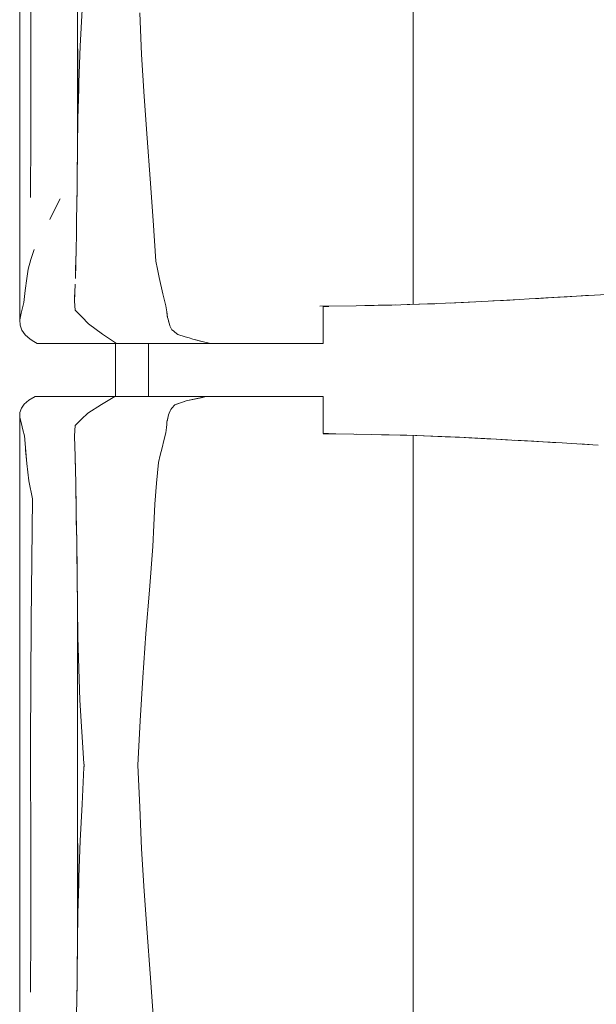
# Model space of a CAD drawing. Header units: millimetres. Extents: x -261 to 187, y -214 to 106.
# Tile 846 of 1056: x -201.013 to -200.576, y 10.37 to 11.115. Entities that reach past the tile are written whole.
import ezdxf

# ---------------------------------------------------------------- set-up
doc = ezdxf.new("R2010")
doc.units = ezdxf.units.MM
doc.header["$LTSCALE"] = 0.005
doc.header["$MEASUREMENT"] = 0
doc.layers.add('IFC-Elemento de mobília-Contorno', color=9, linetype='Continuous', lineweight=5)
doc.layers.add('IFC-Laje-Contorno', color=9, linetype='Continuous', lineweight=5)

msp = doc.modelspace()

# ---------------------------------------------------------------- linework, layer by layer
at = {"layer": 'IFC-Elemento de mobília-Contorno', "lineweight": 5}
for p, q in [((-200.96901, 11.01291), (-200.96901, 11.27405)), ((-201.01274, 11.26528), (-201.01273, 11.05534)), ((-201.00444, 11.16845), (-201.00424, 11.08031)), ((-200.71487, 11.09887), (-200.71487, 11.13634)), ((-200.96704, 11.09474), (-200.96556, 11.12239)), ((-200.92192, 11.12001), (-200.92048, 11.08849)), ((-200.9687, 11.03971), (-200.9687, 11.09257)), ((-200.96787, 11.06722), (-200.96704, 11.09474)), ((-200.71491, 11.04979), (-200.71487, 11.09887)), ((-200.92048, 11.08849), (-200.9185, 11.05662)), ((-201.00424, 11.08031), (-201.00421, 11.02704)), ((-200.9687, 11.03971), (-200.96801, 11.06243)), ((-200.96801, 11.06243), (-200.96787, 11.06722)), ((-201.01273, 11.05534), (-201.01265, 10.88772)), ((-200.9185, 11.05662), (-200.91632, 11.0251)), ((-200.71491, 11.04979), (-200.71487, 11.01777)), ((-200.96894, 11.01824), (-200.9687, 11.03971)), ((-201.00464, 10.98024), (-201.00421, 11.02704)), ((-200.91632, 11.0251), (-200.9139, 10.9942)), ((-200.96921, 10.9962), (-200.96894, 11.01824)), ((-200.71487, 10.98331), (-200.71487, 11.01777)), ((-200.96921, 10.99685), (-200.96901, 11.01291)), ((-200.96933, 10.98659), (-200.96921, 10.99685)), ((-200.96924, 10.9939), (-200.96921, 10.9962)), ((-200.9139, 10.9942), (-200.91165, 10.9627)), ((-200.96949, 10.97479), (-200.96933, 10.98659)), ((-200.96948, 10.97508), (-200.9694, 10.98173)), ((-200.71487, 10.98331), (-200.71486, 10.9414)), ((-200.99004, 10.96354), (-200.98206, 10.97926)), ((-200.98605, 10.9714), (-200.98206, 10.97926)), ((-200.96964, 10.96299), (-200.96949, 10.97479)), ((-200.96953, 10.97157), (-200.96948, 10.97508)), ((-200.99004, 10.96354), (-200.98605, 10.9714)), ((-200.96982, 10.95208), (-200.96964, 10.96299)), ((-200.96978, 10.9542), (-200.9697, 10.9596)), ((-200.91165, 10.9627), (-200.91071, 10.94738)), ((-200.97001, 10.94116), (-200.96982, 10.95208)), ((-200.96987, 10.94914), (-200.96978, 10.9542)), ((-200.91071, 10.94738), (-200.90978, 10.93206)), ((-201.0044, 10.93329), (-201.0019, 10.94078)), ((-200.97031, 10.93002), (-200.97001, 10.94116)), ((-200.97017, 10.93352), (-200.97008, 10.93853)), ((-200.71487, 10.89932), (-200.71486, 10.9414)), ((-201.00628, 10.92597), (-201.0044, 10.93329)), ((-200.97062, 10.91887), (-200.97031, 10.93002)), ((-200.97046, 10.9247), (-200.97017, 10.93352)), ((-200.90978, 10.93206), (-200.90845, 10.92589)), ((-201.00746, 10.91887), (-201.00628, 10.92597)), ((-200.90845, 10.92589), (-200.90711, 10.91972)), ((-201.00849, 10.90976), (-201.00746, 10.91887)), ((-200.971, 10.90813), (-200.97078, 10.91461)), ((-200.90711, 10.91972), (-200.90445, 10.90739)), ((-201.00952, 10.90066), (-201.00849, 10.90976)), ((-200.97122, 10.90165), (-200.971, 10.90813)), ((-200.97121, 10.90289), (-200.97091, 10.91088)), ((-200.97091, 10.91088), (-200.97086, 10.91233)), ((-200.90445, 10.90739), (-200.90371, 10.90435)), ((-200.59123, 10.90554), (-200.57768, 10.90632)), ((-200.59123, 10.90554), (-200.58445, 10.90593)), ((-200.58445, 10.90593), (-200.57768, 10.90632)), ((-200.57768, 10.90632), (-200.56412, 10.90709)), ((-201.01056, 10.89673), (-201.00952, 10.90066)), ((-200.97122, 10.90165), (-200.97065, 10.89493)), ((-200.97121, 10.90289), (-200.97119, 10.9026)), ((-200.90371, 10.90435), (-200.90298, 10.90132)), ((-200.90298, 10.90132), (-200.90225, 10.89829)), ((-200.90225, 10.89829), (-200.90151, 10.89525)), ((-200.7855, 10.89791), (-200.75807, 10.89832)), ((-200.75817, 10.89831), (-200.74454, 10.89858)), ((-200.75156, 10.89844), (-200.74145, 10.89864)), ((-200.74454, 10.89858), (-200.73102, 10.89883)), ((-200.74145, 10.89864), (-200.72848, 10.8989)), ((-200.73102, 10.89883), (-200.71752, 10.89923)), ((-200.71957, 10.89917), (-200.71805, 10.89922)), ((-200.71805, 10.89922), (-200.71025, 10.89947)), ((-200.71752, 10.89923), (-200.70403, 10.89963)), ((-200.71025, 10.89947), (-200.70245, 10.89973)), ((-200.70403, 10.89963), (-200.69046, 10.9002)), ((-200.70245, 10.89973), (-200.69868, 10.89985)), ((-200.69046, 10.9002), (-200.67689, 10.90078)), ((-200.68649, 10.90037), (-200.67865, 10.90074)), ((-200.67865, 10.90074), (-200.6682, 10.90123)), ((-200.67689, 10.90078), (-200.66292, 10.90151)), ((-200.66292, 10.90151), (-200.64895, 10.90223)), ((-200.65477, 10.90193), (-200.64667, 10.90238)), ((-200.64895, 10.90223), (-200.63443, 10.90305)), ((-200.64895, 10.90223), (-200.64168, 10.90264)), ((-200.64667, 10.90238), (-200.63846, 10.90283)), ((-200.64667, 10.90238), (-200.63867, 10.90282)), ((-200.64168, 10.90264), (-200.63443, 10.90305)), ((-200.63867, 10.90282), (-200.63443, 10.90305)), ((-200.63443, 10.90305), (-200.62717, 10.90347)), ((-200.62717, 10.90347), (-200.61991, 10.90388)), ((-200.62717, 10.90347), (-200.62243, 10.90374)), ((-200.62243, 10.90374), (-200.59923, 10.90508)), ((-200.62243, 10.90374), (-200.6106, 10.90442)), ((-200.61991, 10.90388), (-200.61274, 10.90429)), ((-200.6142, 10.90421), (-200.6106, 10.90442)), ((-200.61395, 10.90423), (-200.60061, 10.905)), ((-200.61274, 10.90429), (-200.59123, 10.90554)), ((-200.61274, 10.90429), (-200.60557, 10.90471)), ((-200.60557, 10.90471), (-200.59123, 10.90554)), ((-200.60557, 10.90471), (-200.5984, 10.90513)), ((-200.5984, 10.90513), (-200.59123, 10.90554)), ((-201.01265, 10.88772), (-201.0116, 10.8928)), ((-201.0116, 10.8928), (-201.01056, 10.89673)), ((-200.97065, 10.89493), (-200.96561, 10.8898)), ((-200.90151, 10.89525), (-200.90135, 10.89376)), ((-200.90135, 10.89376), (-200.90085, 10.88928)), ((-200.90135, 10.89376), (-200.90118, 10.89227)), ((-200.90135, 10.89376), (-200.90101, 10.89077)), ((-200.90118, 10.89227), (-200.90101, 10.89077)), ((-200.78305, 10.89771), (-200.78087, 10.89771)), ((-200.78305, 10.88292), (-200.78305, 10.89771)), ((-200.78087, 10.89771), (-200.77889, 10.89771)), ((-201.01265, 10.88772), (-201.0125, 10.88361)), ((-201.0125, 10.88361), (-201.01113, 10.87989)), ((-200.96561, 10.8898), (-200.96056, 10.88467)), ((-200.96056, 10.88467), (-200.95002, 10.87682)), ((-200.90101, 10.89077), (-200.90085, 10.88928)), ((-200.90085, 10.88928), (-200.9005, 10.88802)), ((-200.9005, 10.88802), (-200.89982, 10.88551)), ((-200.9005, 10.88802), (-200.90016, 10.88677)), ((-200.90016, 10.88677), (-200.89948, 10.88425)), ((-200.89948, 10.88425), (-200.89899, 10.88322)), ((-201.01113, 10.87989), (-201.00864, 10.87634)), ((-201.00864, 10.87634), (-201.0048, 10.87294)), ((-200.95002, 10.87682), (-200.93951, 10.86966)), ((-200.89899, 10.88322), (-200.8985, 10.8822)), ((-200.8985, 10.8822), (-200.89801, 10.88117)), ((-200.89801, 10.88117), (-200.89752, 10.88014)), ((-200.89752, 10.88014), (-200.89642, 10.87924)), ((-200.89642, 10.87924), (-200.89531, 10.87835)), ((-200.89531, 10.87835), (-200.8931, 10.87655)), ((-200.8931, 10.87655), (-200.8874, 10.87479)), ((-200.78305, 10.86966), (-200.78305, 10.88292)), ((-201.0048, 10.87294), (-201.00214, 10.8713)), ((-201.00214, 10.8713), (-200.99948, 10.86966)), ((-200.99948, 10.86966), (-200.93951, 10.86966)), ((-200.93951, 10.86966), (-200.89824, 10.86966)), ((-200.91528, 10.82959), (-200.91528, 10.86966)), ((-200.89824, 10.86966), (-200.86818, 10.86966)), ((-200.8874, 10.87479), (-200.88454, 10.87391)), ((-200.88454, 10.87391), (-200.8817, 10.87303)), ((-200.8817, 10.87303), (-200.87156, 10.8705)), ((-200.8817, 10.87303), (-200.87494, 10.87135)), ((-200.8817, 10.87303), (-200.87831, 10.87219)), ((-200.87831, 10.87219), (-200.87494, 10.87135)), ((-200.87156, 10.8705), (-200.86818, 10.86966)), ((-200.86818, 10.86966), (-200.8662, 10.86966)), ((-200.8662, 10.86966), (-200.86424, 10.86966)), ((-200.86424, 10.86966), (-200.86231, 10.86966)), ((-200.86231, 10.86966), (-200.86039, 10.86966)), ((-200.86039, 10.86966), (-200.85847, 10.86966)), ((-200.85847, 10.86966), (-200.85655, 10.86966)), ((-200.85655, 10.86966), (-200.85462, 10.86966)), ((-200.85462, 10.86966), (-200.85267, 10.86966)), ((-200.85267, 10.86966), (-200.85069, 10.86966)), ((-200.85069, 10.86966), (-200.84868, 10.86966)), ((-200.84868, 10.86966), (-200.84662, 10.86966)), ((-200.84662, 10.86966), (-200.84452, 10.86966)), ((-200.84452, 10.86966), (-200.84236, 10.86966)), ((-200.84236, 10.86966), (-200.84018, 10.86966)), ((-200.84018, 10.86966), (-200.83798, 10.86966)), ((-200.83798, 10.86966), (-200.83579, 10.86966)), ((-200.83579, 10.86966), (-200.83364, 10.86966)), ((-200.83364, 10.86966), (-200.83154, 10.86966)), ((-200.83154, 10.86966), (-200.8295, 10.86966)), ((-200.8295, 10.86966), (-200.82756, 10.86966)), ((-200.82756, 10.86966), (-200.82573, 10.86966)), ((-200.82573, 10.86966), (-200.824, 10.86966)), ((-200.824, 10.86966), (-200.82234, 10.86966)), ((-200.82234, 10.86966), (-200.82072, 10.86966)), ((-200.82072, 10.86966), (-200.8191, 10.86966)), ((-200.8191, 10.86966), (-200.81744, 10.86966)), ((-200.81744, 10.86966), (-200.81573, 10.86966)), ((-200.81573, 10.86966), (-200.81391, 10.86966)), ((-200.81391, 10.86966), (-200.81197, 10.86966)), ((-200.81197, 10.86966), (-200.8099, 10.86966)), ((-200.8099, 10.86966), (-200.80771, 10.86966)), ((-200.80771, 10.86966), (-200.80542, 10.86966)), ((-200.80542, 10.86966), (-200.80305, 10.86966)), ((-200.80305, 10.86966), (-200.8006, 10.86966)), ((-200.8006, 10.86966), (-200.79809, 10.86966)), ((-200.79809, 10.86966), (-200.79553, 10.86966)), ((-200.79553, 10.86966), (-200.79295, 10.86966)), ((-200.79295, 10.86966), (-200.79037, 10.86966)), ((-200.79037, 10.86966), (-200.78784, 10.86966)), ((-200.78784, 10.86966), (-200.78539, 10.86966)), ((-200.78539, 10.86966), (-200.78305, 10.86966)), ((-201.01149, 10.82089), (-201.0093, 10.82393)), ((-201.0093, 10.82393), (-201.00591, 10.8268)), ((-201.00591, 10.8268), (-201.00104, 10.82959)), ((-201.00104, 10.82959), (-200.94079, 10.82959)), ((-200.9509, 10.82365), (-200.94079, 10.82959)), ((-200.94079, 10.82959), (-200.87164, 10.82959)), ((-200.92554, 10.82959), (-200.91528, 10.82959)), ((-200.89544, 10.82341), (-200.88667, 10.82626)), ((-200.89544, 10.82341), (-200.88886, 10.82555)), ((-200.89544, 10.82341), (-200.89325, 10.82412)), ((-200.89325, 10.82412), (-200.88886, 10.82555)), ((-200.88886, 10.82555), (-200.88667, 10.82626)), ((-200.88667, 10.82626), (-200.87164, 10.82959)), ((-200.88667, 10.82626), (-200.87915, 10.82792)), ((-200.87915, 10.82792), (-200.8754, 10.82875)), ((-200.8754, 10.82875), (-200.87164, 10.82959)), ((-200.87333, 10.82959), (-200.87032, 10.82959)), ((-200.87164, 10.82959), (-200.86966, 10.82959)), ((-200.87032, 10.82959), (-200.8675, 10.82959)), ((-200.86966, 10.82959), (-200.86769, 10.82959)), ((-200.86769, 10.82959), (-200.86573, 10.82959)), ((-200.86573, 10.82959), (-200.86379, 10.82959)), ((-200.86379, 10.82959), (-200.86188, 10.82959)), ((-200.86188, 10.82959), (-200.85997, 10.82959)), ((-200.85997, 10.82959), (-200.85807, 10.82959)), ((-200.85807, 10.82959), (-200.85616, 10.82959)), ((-200.85616, 10.82959), (-200.85424, 10.82959)), ((-200.85424, 10.82959), (-200.8523, 10.82959)), ((-200.8523, 10.82959), (-200.85033, 10.82959)), ((-200.85033, 10.82959), (-200.84832, 10.82959)), ((-200.84832, 10.82959), (-200.84627, 10.82959)), ((-200.84627, 10.82959), (-200.84418, 10.82959)), ((-200.84418, 10.82959), (-200.84203, 10.82959)), ((-200.84203, 10.82959), (-200.83986, 10.82959)), ((-200.83986, 10.82959), (-200.83768, 10.82959)), ((-200.83768, 10.82959), (-200.83551, 10.82959)), ((-200.83551, 10.82959), (-200.83338, 10.82959)), ((-200.83338, 10.82959), (-200.83129, 10.82959)), ((-200.83129, 10.82959), (-200.82929, 10.82959)), ((-200.82929, 10.82959), (-200.82737, 10.82959)), ((-200.82737, 10.82959), (-200.82556, 10.82959)), ((-200.82556, 10.82959), (-200.82386, 10.82959)), ((-200.82386, 10.82959), (-200.82221, 10.82959)), ((-200.82221, 10.82959), (-200.8206, 10.82959)), ((-200.8206, 10.82959), (-200.81899, 10.82959)), ((-200.81899, 10.82959), (-200.81735, 10.82959)), ((-200.81735, 10.82959), (-200.81564, 10.82959)), ((-200.81564, 10.82959), (-200.81383, 10.82959)), ((-200.81383, 10.82959), (-200.8119, 10.82959)), ((-200.8119, 10.82959), (-200.80984, 10.82959)), ((-200.80984, 10.82959), (-200.80766, 10.82959)), ((-200.80766, 10.82959), (-200.80539, 10.82959)), ((-200.80539, 10.82959), (-200.80303, 10.82959)), ((-200.80303, 10.82959), (-200.8006, 10.82959)), ((-200.8006, 10.82959), (-200.79811, 10.82959)), ((-200.79811, 10.82959), (-200.79557, 10.82959)), ((-200.79557, 10.82959), (-200.79301, 10.82959)), ((-200.79301, 10.82959), (-200.79044, 10.82959)), ((-200.79044, 10.82959), (-200.78793, 10.82959)), ((-200.78793, 10.82959), (-200.78549, 10.82959)), ((-200.78549, 10.82959), (-200.78317, 10.82959)), ((-200.78317, 10.81633), (-200.78317, 10.82959)), ((-201.01274, 10.66413), (-201.01264, 10.81757)), ((-201.01264, 10.81757), (-201.01149, 10.82089)), ((-201.01264, 10.81757), (-201.01255, 10.81387)), ((-200.96585, 10.81236), (-200.96105, 10.81698)), ((-200.96105, 10.81698), (-200.9509, 10.82365)), ((-200.90017, 10.81579), (-200.89887, 10.81885)), ((-200.90017, 10.81579), (-200.89931, 10.81783)), ((-200.90017, 10.81579), (-200.89974, 10.81681)), ((-200.89974, 10.81681), (-200.89931, 10.81783)), ((-200.89887, 10.81885), (-200.89844, 10.81987)), ((-200.89844, 10.81987), (-200.89769, 10.82076)), ((-200.89769, 10.82076), (-200.89544, 10.82341)), ((-200.89769, 10.82076), (-200.89694, 10.82164)), ((-200.89694, 10.82164), (-200.89619, 10.82253)), ((-200.89619, 10.82253), (-200.89544, 10.82341)), ((-201.01255, 10.81387), (-201.01135, 10.80902)), ((-201.01135, 10.80902), (-201.01028, 10.80444)), ((-200.97065, 10.80773), (-200.96585, 10.81236)), ((-200.90149, 10.80837), (-200.90127, 10.81047)), ((-200.90127, 10.81047), (-200.90072, 10.81313)), ((-200.90127, 10.81047), (-200.901, 10.8118)), ((-200.901, 10.8118), (-200.90072, 10.81313)), ((-200.90072, 10.81313), (-200.90017, 10.81579)), ((-200.78317, 10.80154), (-200.78317, 10.81633)), ((-201.01028, 10.80444), (-201.00922, 10.79987)), ((-200.97122, 10.79991), (-200.97094, 10.80382)), ((-200.97122, 10.79975), (-200.97094, 10.80374)), ((-200.97094, 10.80382), (-200.97065, 10.80773)), ((-200.97094, 10.80374), (-200.97065, 10.80773)), ((-200.90354, 10.79647), (-200.90216, 10.80206)), ((-200.90216, 10.80206), (-200.90193, 10.80417)), ((-200.90193, 10.80417), (-200.90171, 10.80627)), ((-200.90171, 10.80627), (-200.90149, 10.80837)), ((-200.78317, 10.80154), (-200.78098, 10.80154)), ((-200.78317, 10.80148), (-200.77338, 10.80134)), ((-200.78098, 10.80154), (-200.77898, 10.80154)), ((-201.00922, 10.79987), (-201.00746, 10.77892)), ((-200.97122, 10.79975), (-200.97099, 10.79172)), ((-200.90493, 10.79088), (-200.90354, 10.79647)), ((-200.77338, 10.80134), (-200.7598, 10.80114)), ((-200.7598, 10.80114), (-200.74647, 10.80089)), ((-200.75798, 10.80109), (-200.74647, 10.80089)), ((-200.74647, 10.80089), (-200.73315, 10.80064)), ((-200.73898, 10.80075), (-200.72474, 10.80037)), ((-200.73315, 10.80064), (-200.71987, 10.80026)), ((-200.72474, 10.80037), (-200.71213, 10.80003)), ((-200.71987, 10.80026), (-200.70659, 10.79988)), ((-200.71487, 10.80012), (-200.71486, 10.76728)), ((-200.70712, 10.79989), (-200.69069, 10.79919)), ((-200.70712, 10.79989), (-200.67557, 10.79855)), ((-200.70659, 10.79988), (-200.69319, 10.79932)), ((-200.69319, 10.79932), (-200.67978, 10.79877)), ((-200.69069, 10.79919), (-200.67557, 10.79855)), ((-200.69069, 10.79919), (-200.68213, 10.79883)), ((-200.68213, 10.79883), (-200.67563, 10.79855)), ((-200.67978, 10.79877), (-200.666, 10.79806)), ((-200.67978, 10.79877), (-200.67289, 10.79841)), ((-200.67289, 10.79841), (-200.65911, 10.7977)), ((-200.666, 10.79806), (-200.65911, 10.7977)), ((-200.66502, 10.798), (-200.66492, 10.798)), ((-200.66492, 10.798), (-200.65625, 10.79753)), ((-200.65911, 10.7977), (-200.65222, 10.79735)), ((-200.65625, 10.79753), (-200.64759, 10.79707)), ((-200.65625, 10.79753), (-200.64363, 10.79686)), ((-200.65222, 10.79735), (-200.64508, 10.79694)), ((-200.64759, 10.79707), (-200.64417, 10.79689)), ((-200.64508, 10.79694), (-200.63081, 10.79614)), ((-200.63794, 10.79654), (-200.62367, 10.79574)), ((-200.63081, 10.79614), (-200.62367, 10.79574)), ((-200.62958, 10.79607), (-200.62127, 10.79559)), ((-200.62367, 10.79574), (-200.61655, 10.79532)), ((-200.62127, 10.79559), (-200.61243, 10.79508)), ((-200.61655, 10.79532), (-200.60232, 10.7945)), ((-200.61655, 10.79532), (-200.60944, 10.79491)), ((-200.61243, 10.79508), (-200.61117, 10.79501)), ((-200.60944, 10.79491), (-200.60232, 10.7945)), ((-200.60232, 10.7945), (-200.5952, 10.79408)), ((-200.5952, 10.79408), (-200.57503, 10.79292)), ((-201.00834, 10.78939), (-201.00746, 10.77892)), ((-200.971, 10.79211), (-200.97077, 10.78431)), ((-200.97087, 10.78773), (-200.97075, 10.78368)), ((-200.97087, 10.78773), (-200.97075, 10.78368)), ((-200.90632, 10.78529), (-200.90493, 10.79088)), ((-200.58848, 10.7937), (-200.58176, 10.79331)), ((-200.97077, 10.78431), (-200.97052, 10.77412)), ((-200.97075, 10.78368), (-200.9705, 10.77288)), ((-200.90909, 10.76396), (-200.90771, 10.77971)), ((-200.90771, 10.77971), (-200.90632, 10.78529)), ((-201.00746, 10.77892), (-201.00577, 10.76584)), ((-200.97052, 10.77412), (-200.97028, 10.76393)), ((-201.00577, 10.76584), (-201.00299, 10.75219)), ((-200.71486, 10.73114), (-200.71486, 10.76728)), ((-200.97028, 10.76393), (-200.96991, 10.7408)), ((-200.97026, 10.76269), (-200.97024, 10.76208)), ((-200.97024, 10.76208), (-200.97001, 10.74692)), ((-200.91047, 10.74821), (-200.90909, 10.76396)), ((-201.00414, 10.65968), (-201.00299, 10.75219)), ((-200.91122, 10.73217), (-200.91047, 10.74821)), ((-200.96991, 10.7408), (-200.96962, 10.71995)), ((-200.9699, 10.73988), (-200.96989, 10.73959)), ((-200.96989, 10.73959), (-200.96969, 10.72467)), ((-200.91198, 10.71614), (-200.91122, 10.73217)), ((-200.71487, 10.69533), (-200.71486, 10.73114)), ((-200.96962, 10.71995), (-200.96947, 10.7086)), ((-200.96962, 10.71948), (-200.96959, 10.71759)), ((-200.96959, 10.71759), (-200.96936, 10.69994)), ((-200.91454, 10.68314), (-200.91198, 10.71614)), ((-200.96947, 10.7086), (-200.96932, 10.69726)), ((-200.96932, 10.69726), (-200.96925, 10.69168)), ((-200.9693, 10.69528), (-200.96929, 10.69445)), ((-200.96929, 10.69445), (-200.96898, 10.67083)), ((-200.96923, 10.69011), (-200.96901, 10.67289)), ((-200.7149, 10.66869), (-200.71487, 10.69533)), ((-200.91717, 10.65033), (-200.91454, 10.68314)), ((-200.96901, 10.41177), (-200.96901, 10.67289)), ((-200.96898, 10.67083), (-200.9687, 10.64767)), ((-200.7149, 10.66869), (-200.71486, 10.63884)), ((-201.01274, 10.66413), (-201.01273, 10.45419)), ((-201.00444, 10.5673), (-201.00414, 10.65968)), ((-200.9687, 10.64767), (-200.96717, 10.60001)), ((-200.91955, 10.61706), (-200.91717, 10.65033)), ((-200.71486, 10.63884), (-200.71486, 10.60269)), ((-200.92148, 10.58419), (-200.91955, 10.61706)), ((-200.71488, 10.56728), (-200.71486, 10.60269)), ((-200.96717, 10.60001), (-200.96408, 10.55201)), ((-200.92329, 10.55071), (-200.92148, 10.58419)), ((-201.00444, 10.5673), (-201.00424, 10.47916)), ((-200.71488, 10.56728), (-200.71487, 10.53519)), ((-200.96556, 10.52124), (-200.96408, 10.54889)), ((-200.96408, 10.55201), (-200.96392, 10.55071)), ((-200.96408, 10.55201), (-200.96401, 10.55136)), ((-200.96408, 10.54889), (-200.96392, 10.55071)), ((-200.96408, 10.54889), (-200.96401, 10.5498)), ((-200.96401, 10.55136), (-200.96392, 10.55071)), ((-200.96401, 10.5498), (-200.96392, 10.55071)), ((-200.92329, 10.55071), (-200.92192, 10.51887)), ((-200.71487, 10.49772), (-200.71487, 10.53519)), ((-200.96704, 10.49359), (-200.96556, 10.52124)), ((-200.92192, 10.51887), (-200.92048, 10.48734)), ((-200.71491, 10.44865), (-200.71487, 10.49772)), ((-200.9687, 10.43857), (-200.9687, 10.49143)), ((-200.96787, 10.46608), (-200.96704, 10.49359)), ((-200.92048, 10.48734), (-200.9185, 10.45548)), ((-201.00424, 10.47916), (-201.00421, 10.42589)), ((-200.9687, 10.43857), (-200.96801, 10.46128)), ((-200.96801, 10.46128), (-200.96787, 10.46608)), ((-201.01273, 10.45419), (-201.01265, 10.28658)), ((-200.9185, 10.45548), (-200.91632, 10.42396)), ((-200.71491, 10.44865), (-200.71487, 10.41663)), ((-200.96894, 10.4171), (-200.9687, 10.43857)), ((-201.00464, 10.37909), (-201.00421, 10.42589)), ((-200.91632, 10.42396), (-200.9139, 10.39306)), ((-200.96921, 10.39505), (-200.96894, 10.4171)), ((-200.71487, 10.38216), (-200.71487, 10.41663)), ((-200.96921, 10.39571), (-200.96901, 10.41177)), ((-200.96933, 10.38545), (-200.96921, 10.39571)), ((-200.96924, 10.39276), (-200.96921, 10.39505)), ((-200.9139, 10.39306), (-200.91165, 10.36155)), ((-200.96949, 10.37365), (-200.96933, 10.38545)), ((-200.96948, 10.37394), (-200.9694, 10.38059)), ((-200.71487, 10.38216), (-200.71486, 10.34025)), ((-200.96964, 10.36185), (-200.96949, 10.37365)), ((-200.96953, 10.37043), (-200.96948, 10.37394))]:
    msp.add_line(p, q, dxfattribs=at)
at = {"layer": 'IFC-Laje-Contorno', "lineweight": 5}
msp.add_line((-200.94027, 10.82959), (-200.94027, 10.86966), dxfattribs=at)

doc.saveas('drawing.dxf')
